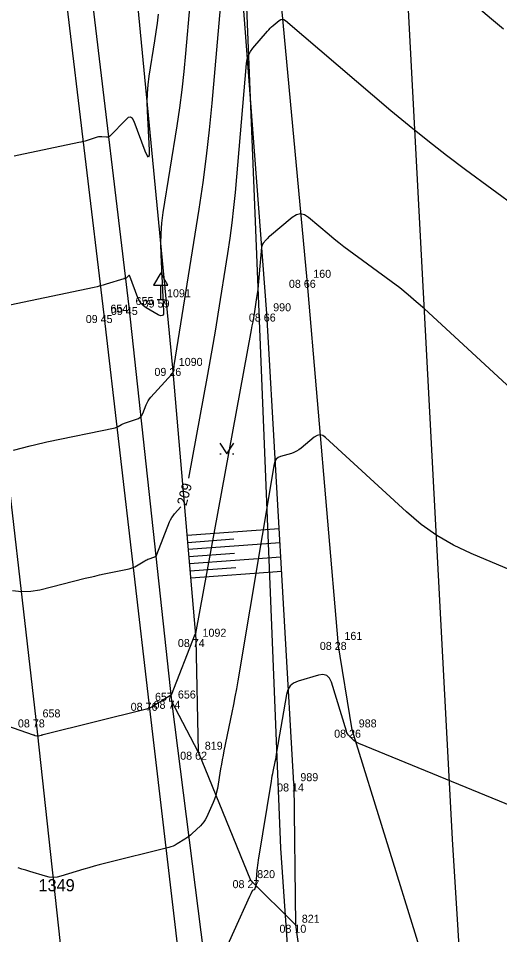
# Model space of a CAD drawing. Extents: x -711234 to -710007, y -1026313 to -1025448.
# Drawn here: x -710898.86 to -710882.04, y -1025963.41 to -1025931.37 of the extents above; entities that cross this region are included whole.
import ezdxf

# ---------------------------------------------------------------- set-up
doc = ezdxf.new("R2010")
doc.units = 0
for name, color, linetype in [('Ex_Contour Labels', 7, 'Continuous'), ('Ex_Major Contours', 7, 'Continuous'), ('Ex_Minor Contours', 7, 'Continuous'), ('Z_body', 7, 'Continuous'), ('Z_body_cisla', 7, 'Continuous'), ('Z_body_vysky_redukovane', 7, 'Continuous'), ('Z_dopravni_znacky', 7, 'Continuous'), ('Z_hrany_paty', 7, 'Continuous'), ('Z_katastr_cisla_pozemkova', 7, 'Continuous'), ('Z_katastr_hranice', 7, 'Continuous'), ('Z_komunikace', 7, 'Continuous'), ('Z_komunikace_osa', 7, 'Continuous'), ('Z_pole_rozhranni', 7, 'Continuous'), ('Z_rozhranni', 7, 'Continuous'), ('Z_technicke_srafy', 7, 'Continuous'), ('Z_vdz12_plna', 7, 'Continuous'), ('Z_vdz25_plna', 7, 'Continuous'), ('Z_znaky_kultur', 7, 'Continuous')]:
    doc.layers.add(name, color=color, linetype=linetype)

# ---------------------------------------------------------------- blocks, each defined once
blk = doc.blocks.new('POINT_DISPLAY')
blk.add_line((0, 0), (0, 0))
blk = doc.blocks.new('Z527')
for p, q in [((0, 0.93), (-0.25, 0.5)), ((0.25, 0.5), (0, 0.93)), ((-0.25, 0.5), (0.25, 0.5)), ((0, 0), (0, 0.5)), ((-0.13, 0), (0.13, 0))]:
    blk.add_line(p, q)
blk = doc.blocks.new('Z314')
for p, q in [((-0.25, 0.17), (0, -0.2)), ((0, -0.2), (0.25, 0.17)), ((-0.25, -0.2), (-0.2, -0.2)), ((0.2, -0.2), (0.25, -0.2))]:
    blk.add_line(p, q)

msp = doc.modelspace()

# ---------------------------------------------------------------- linework, layer by layer
at = {"layer": 'Ex_Major Contours'}
for points in [[(-710892.897, -1025947.44), (-710892.234, -1025943.823), (-710892.138, -1025943.295), (-710892.046, -1025942.766), (-710891.957, -1025942.236), (-710891.871, -1025941.706), (-710891.533, -1025939.584), (-710891.453, -1025939.053), (-710891.383, -1025938.52), (-710891.322, -1025937.987), (-710891.271, -1025937.452), (-710890.882, -1025932.942), (-710890.858, -1025932.795), (-710890.812, -1025932.656), (-710890.745, -1025932.527), (-710890.656, -1025932.407), (-710890.15, -1025931.818), (-710890.104, -1025931.766), (-710890.055, -1025931.716), (-710890.004, -1025931.668), (-710889.952, -1025931.622), (-710889.738, -1025931.441), (-710889.684, -1025931.407), (-710889.631, -1025931.396), (-710889.577, -1025931.408), (-710889.524, -1025931.442), (-710885.834, -1025934.586), (-710885.197, -1025935.12), (-710884.55, -1025935.641), (-710883.894, -1025936.151), (-710883.228, -1025936.649), (-710877.707, -1025940.705)], [(-710899.055, -1025951.375), (-710898.741, -1025951.412), (-710898.424, -1025951.402), (-710898.105, -1025951.345), (-710896.518, -1025950.947), (-710896.351, -1025950.906), (-710896.185, -1025950.867), (-710896.018, -1025950.829), (-710895.851, -1025950.793), (-710894.983, -1025950.612), (-710894.916, -1025950.595), (-710894.851, -1025950.572), (-710894.787, -1025950.544), (-710894.727, -1025950.51), (-710894.44, -1025950.334), (-710894.403, -1025950.313), (-710894.366, -1025950.295), (-710894.327, -1025950.278), (-710894.287, -1025950.264), (-710894.126, -1025950.213), (-710894.089, -1025950.197), (-710894.058, -1025950.174), (-710894.033, -1025950.145), (-710894.015, -1025950.109), (-710893.568, -1025948.972), (-710893.534, -1025948.897), (-710893.494, -1025948.826), (-710893.448, -1025948.759), (-710893.395, -1025948.696), (-710893.173, -1025948.453)]]:
    msp.add_lwpolyline(points, dxfattribs=at)
at = {"layer": 'Ex_Minor Contours'}
for points in [[(-710899.026, -1025946.462), (-710898.442, -1025946.315), (-710898.296, -1025946.279), (-710898.149, -1025946.245), (-710898.002, -1025946.212), (-710897.855, -1025946.18), (-710895.476, -1025945.683), (-710895.446, -1025945.676), (-710895.417, -1025945.665), (-710895.389, -1025945.653), (-710895.362, -1025945.638), (-710895.256, -1025945.573), (-710895.229, -1025945.557), (-710895.201, -1025945.543), (-710895.172, -1025945.531), (-710895.143, -1025945.521), (-710894.726, -1025945.388), (-710894.654, -1025945.357), (-710894.594, -1025945.313), (-710894.546, -1025945.256), (-710894.51, -1025945.187), (-710894.391, -1025944.883), (-710894.358, -1025944.808), (-710894.318, -1025944.738), (-710894.273, -1025944.672), (-710894.22, -1025944.61), (-710893.491, -1025943.812), (-710893.474, -1025943.792), (-710893.461, -1025943.769), (-710893.451, -1025943.745), (-710893.444, -1025943.719), (-710893.425, -1025943.612), (-710893.42, -1025943.585), (-710893.415, -1025943.558), (-710893.411, -1025943.531), (-710893.406, -1025943.505), (-710892.535, -1025938.035), (-710892.397, -1025937.113), (-710892.275, -1025936.19), (-710892.17, -1025935.264), (-710892.081, -1025934.336), (-710891.366, -1025926.056)], [(-710892.562, -1025927.407), (-710893.01, -1025932.597), (-710893.07, -1025933.23), (-710893.142, -1025933.862), (-710893.225, -1025934.492), (-710893.32, -1025935.122), (-710893.804, -1025938.16), (-710893.852, -1025938.527), (-710893.882, -1025938.894), (-710893.892, -1025939.262), (-710893.882, -1025939.632), (-710893.78, -1025941.613), (-710893.788, -1025941.71), (-710893.823, -1025941.762), (-710893.885, -1025941.769), (-710893.975, -1025941.731), (-710894.387, -1025941.488), (-710894.483, -1025941.421), (-710894.563, -1025941.341), (-710894.627, -1025941.248), (-710894.677, -1025941.143), (-710894.96, -1025940.379), (-710894.969, -1025940.361), (-710894.98, -1025940.354), (-710894.994, -1025940.356), (-710895.009, -1025940.369), (-710895.099, -1025940.462), (-710895.104, -1025940.467), (-710895.109, -1025940.469), (-710895.115, -1025940.471), (-710895.121, -1025940.471), (-710895.148, -1025940.468), (-710895.155, -1025940.467), (-710895.161, -1025940.468), (-710895.168, -1025940.469), (-710895.174, -1025940.47), (-710895.783, -1025940.664), (-710895.887, -1025940.696), (-710895.992, -1025940.725), (-710896.097, -1025940.751), (-710896.203, -1025940.775), (-710899.668, -1025941.504)], [(-710886.148, -1025928.123), (-710882.321, -1025931.385), (-710881.897, -1025931.74)], [(-710893.973, -1025931.225), (-710894.008, -1025931.534), (-710894.049, -1025931.843), (-710894.095, -1025932.151), (-710894.293, -1025933.394), (-710894.334, -1025933.697), (-710894.358, -1025934), (-710894.366, -1025934.304), (-710894.358, -1025934.609), (-710894.288, -1025935.978), (-710894.287, -1025936.153), (-710894.31, -1025936.216), (-710894.356, -1025936.167), (-710894.425, -1025936.006), (-710894.807, -1025934.973), (-710894.863, -1025934.869), (-710894.931, -1025934.823), (-710895.012, -1025934.838), (-710895.105, -1025934.911), (-710895.643, -1025935.474), (-710895.672, -1025935.499), (-710895.705, -1025935.516), (-710895.74, -1025935.524), (-710895.779, -1025935.524), (-710895.939, -1025935.507), (-710895.979, -1025935.505), (-710896.018, -1025935.507), (-710896.057, -1025935.513), (-710896.096, -1025935.523), (-710896.449, -1025935.635), (-710896.521, -1025935.657), (-710896.593, -1025935.677), (-710896.666, -1025935.695), (-710896.739, -1025935.712), (-710898.84, -1025936.154), (-710899.003, -1025936.188)], [(-710881.19, -1025944.731), (-710884.667, -1025941.528), (-710884.948, -1025941.276), (-710885.236, -1025941.032), (-710885.53, -1025940.796), (-710885.832, -1025940.569), (-710887.303, -1025939.488), (-710887.479, -1025939.356), (-710887.653, -1025939.221), (-710887.824, -1025939.083), (-710887.993, -1025938.942), (-710888.713, -1025938.328), (-710888.856, -1025938.237), (-710888.998, -1025938.206), (-710889.141, -1025938.236), (-710889.283, -1025938.326), (-710890.079, -1025938.997), (-710890.109, -1025939.023), (-710890.138, -1025939.051), (-710890.166, -1025939.08), (-710890.193, -1025939.11), (-710890.299, -1025939.233), (-710890.322, -1025939.264), (-710890.34, -1025939.299), (-710890.352, -1025939.335), (-710890.358, -1025939.374), (-710890.462, -1025940.568), (-710890.475, -1025940.71), (-710890.491, -1025940.851), (-710890.51, -1025940.992), (-710890.531, -1025941.132), (-710890.62, -1025941.694), (-710890.643, -1025941.835), (-710890.667, -1025941.975), (-710890.691, -1025942.115), (-710890.716, -1025942.255), (-710892.665, -1025952.881), (-710892.665, -1025952.884), (-710892.667, -1025952.887), (-710892.668, -1025952.89), (-710892.67, -1025952.892), (-710892.679, -1025952.902), (-710892.682, -1025952.907), (-710892.685, -1025952.912), (-710893.52, -1025955.033), (-710893.521, -1025955.036), (-710893.524, -1025955.037), (-710893.532, -1025955.04), (-710893.536, -1025955.042), (-710893.808, -1025955.209), (-710893.854, -1025955.237), (-710893.9, -1025955.265), (-710893.946, -1025955.293), (-710893.991, -1025955.322), (-710894.175, -1025955.436), (-710894.222, -1025955.463), (-710894.27, -1025955.485), (-710894.32, -1025955.504), (-710894.372, -1025955.519), (-710897.984, -1025956.42), (-710898.003, -1025956.425), (-710898.023, -1025956.43), (-710898.042, -1025956.436), (-710898.061, -1025956.442), (-710898.146, -1025956.468), (-710898.161, -1025956.471), (-710898.176, -1025956.472), (-710898.19, -1025956.471), (-710898.205, -1025956.468), (-710898.263, -1025956.45), (-710898.278, -1025956.445), (-710898.293, -1025956.441), (-710898.307, -1025956.436), (-710898.322, -1025956.431), (-710899.258, -1025956.103)], [(-710876.349, -1025952.9), (-710883.031, -1025950.08), (-710883.645, -1025949.789), (-710884.228, -1025949.449), (-710884.779, -1025949.06), (-710885.297, -1025948.621), (-710888.12, -1025946.02), (-710888.218, -1025945.952), (-710888.317, -1025945.928), (-710888.417, -1025945.948), (-710888.518, -1025946.011), (-710888.975, -1025946.397), (-710889.053, -1025946.456), (-710889.135, -1025946.506), (-710889.223, -1025946.547), (-710889.315, -1025946.579), (-710889.692, -1025946.69), (-710889.777, -1025946.726), (-710889.842, -1025946.78), (-710889.887, -1025946.851), (-710889.913, -1025946.939), (-710891.189, -1025954.537), (-710891.237, -1025954.813), (-710891.287, -1025955.089), (-710891.34, -1025955.364), (-710891.395, -1025955.639), (-710891.67, -1025956.974), (-710891.702, -1025957.131), (-710891.732, -1025957.288), (-710891.76, -1025957.445), (-710891.787, -1025957.603), (-710891.901, -1025958.299), (-710891.926, -1025958.423), (-710891.958, -1025958.545), (-710891.999, -1025958.664), (-710892.047, -1025958.78), (-710892.284, -1025959.305), (-710892.326, -1025959.386), (-710892.375, -1025959.463), (-710892.431, -1025959.534), (-710892.495, -1025959.6), (-710892.781, -1025959.871), (-710892.84, -1025959.925), (-710892.902, -1025959.975), (-710892.967, -1025960.022), (-710893.034, -1025960.066), (-710893.307, -1025960.236), (-710893.377, -1025960.276), (-710893.449, -1025960.31), (-710893.523, -1025960.338), (-710893.6, -1025960.36), (-710895.849, -1025960.921), (-710896.03, -1025960.967), (-710896.21, -1025961.016), (-710896.389, -1025961.067), (-710896.568, -1025961.121), (-710897.365, -1025961.366), (-710897.502, -1025961.398), (-710897.638, -1025961.408), (-710897.775, -1025961.398), (-710897.912, -1025961.366), (-710898.458, -1025961.199), (-710898.595, -1025961.156), (-710898.73, -1025961.112), (-710898.866, -1025961.067)], [(-710881.131, -1025959.111), (-710886.954, -1025956.727), (-710887.001, -1025956.705), (-710887.047, -1025956.679), (-710887.089, -1025956.649), (-710887.129, -1025956.614), (-710887.283, -1025956.469), (-710887.319, -1025956.431), (-710887.348, -1025956.389), (-710887.373, -1025956.344), (-710887.391, -1025956.295), (-710887.913, -1025954.582), (-710887.982, -1025954.435), (-710888.081, -1025954.344), (-710888.211, -1025954.311), (-710888.372, -1025954.334), (-710889.077, -1025954.541), (-710889.235, -1025954.609), (-710889.356, -1025954.709), (-710889.441, -1025954.842), (-710889.49, -1025955.006), (-710889.829, -1025957.025), (-710889.843, -1025957.11), (-710889.859, -1025957.194), (-710889.875, -1025957.278), (-710889.892, -1025957.362), (-710889.961, -1025957.698), (-710889.978, -1025957.782), (-710889.994, -1025957.866), (-710890.009, -1025957.95), (-710890.023, -1025958.035), (-710890.479, -1025960.806), (-710890.492, -1025960.893), (-710890.504, -1025960.98), (-710890.513, -1025961.068), (-710890.52, -1025961.156), (-710890.553, -1025961.643), (-710890.554, -1025961.663), (-710890.558, -1025961.683), (-710890.562, -1025961.703), (-710890.567, -1025961.722), (-710890.598, -1025961.822), (-710890.601, -1025961.83), (-710890.606, -1025961.836), (-710890.613, -1025961.841), (-710890.62, -1025961.844), (-710890.655, -1025961.853), (-710890.663, -1025961.856), (-710890.67, -1025961.86), (-710890.675, -1025961.866), (-710890.68, -1025961.873), (-710890.736, -1025961.983), (-710890.746, -1025962.004), (-710890.757, -1025962.025), (-710890.767, -1025962.047), (-710890.776, -1025962.068), (-710891.876, -1025964.496)]]:
    msp.add_lwpolyline(points, dxfattribs=at)
at = {"layer": 'Z_hrany_paty'}
for p, q in [((-710890.17, -1025941.69), (-710891.4, -1025925.45)), ((-710894.84, -1025929.3), (-710893.47, -1025943.59)), ((-710889.23, -1025958.12), (-710890.17, -1025941.69)), ((-710893.47, -1025943.59), (-710892.65, -1025953.07)), ((-710892.65, -1025953.07), (-710892.57, -1025957.01)), ((-710889.23, -1025958.12), (-710889.17, -1025963.06))]:
    msp.add_line(p, q, dxfattribs=at)
at = {"layer": 'Z_katastr_hranice'}
for points in [[(-710889, -1025970.31), (-710889.68, -1025960.38), (-710892.53, -1025890.03), (-710898.37, -1025828.05), (-710905.02, -1025776.43), (-710911.59, -1025735.63)], [(-710888.58, -1025868.03), (-710883.69, -1025960.07), (-710882.89, -1025972.98)]]:
    msp.add_lwpolyline(points, dxfattribs=at)
at = {"layer": 'Z_komunikace'}
for p, q in [((-710897.14, -1025923.48), (-710894.99, -1025941.46)), ((-710894.99, -1025941.46), (-710893.5, -1025955.23)), ((-710893.5, -1025955.23), (-710891.14, -1025973.84))]:
    msp.add_line(p, q, dxfattribs=at)
at = {"layer": 'Z_komunikace_osa'}
for p, q in [((-710899.8, -1025942.36), (-710898.24, -1025955.88)), ((-710898.24, -1025955.88), (-710896.22, -1025974.58))]:
    msp.add_line(p, q, dxfattribs=at)
at = {"layer": 'Z_pole_rozhranni'}
for p, q in [((-710890.01, -1025927.31), (-710888.77, -1025940.51)), ((-710888.77, -1025940.51), (-710887.69, -1025953.17)), ((-710887.19, -1025956.24), (-710887.69, -1025953.17)), ((-710884.84, -1025963.84), (-710887.19, -1025956.24))]:
    msp.add_line(p, q, dxfattribs=at)
at = {"layer": 'Z_rozhranni'}
for p, q in [((-710892.57, -1025957.01), (-710893.5, -1025955.23)), ((-710892.57, -1025957.01), (-710890.74, -1025961.5)), ((-710890.74, -1025961.5), (-710889.17, -1025963.06)), ((-710889.17, -1025963.06), (-710888.69, -1025966.59))]:
    msp.add_line(p, q, dxfattribs=at)
at = {"layer": 'Z_technicke_srafy'}
for p, q in [((-710892.96, -1025949.44), (-710889.74, -1025949.21)), ((-710892.94, -1025949.69), (-710891.33, -1025949.57)), ((-710892.92, -1025949.93), (-710889.71, -1025949.7)), ((-710892.9, -1025950.18), (-710891.3, -1025950.07)), ((-710892.88, -1025950.43), (-710889.68, -1025950.2)), ((-710892.86, -1025950.68), (-710891.26, -1025950.57)), ((-710892.83, -1025950.93), (-710889.65, -1025950.7))]:
    msp.add_line(p, q, dxfattribs=at)
at = {"layer": 'Z_vdz12_plna'}
for p, q in [((-710895.87, -1025941.74), (-710894.3, -1025955.3)), ((-710894.3, -1025955.3), (-710892.06, -1025974.28))]:
    msp.add_line(p, q, dxfattribs=at)
at = {"layer": 'Z_vdz25_plna'}
msp.add_line((-710897.94, -1025924.37), (-710895.87, -1025941.74), dxfattribs=at)

# ---------------------------------------------------------------- block references
at = {"layer": 'Z_body'}
for p in [(-710888.77, -1025940.51), (-710894.99, -1025941.46), (-710893.88, -1025941.2), (-710895.87, -1025941.74), (-710890.17, -1025941.69), (-710893.47, -1025943.59), (-710892.65, -1025953.07), (-710887.69, -1025953.17), (-710893.5, -1025955.23), (-710894.3, -1025955.3), (-710898.24, -1025955.88), (-710887.19, -1025956.24), (-710892.57, -1025957.01), (-710889.23, -1025958.12), (-710890.74, -1025961.5), (-710889.17, -1025963.06)]:
    msp.add_blockref('POINT_DISPLAY', p, dxfattribs=at)
at = {"layer": 'Z_dopravni_znacky'}
msp.add_blockref('Z527', (-710893.88, -1025941.2), dxfattribs=at)
at = {"layer": 'Z_znaky_kultur'}
msp.add_blockref('Z314', (-710891.57, -1025946.39), dxfattribs=at)

# ---------------------------------------------------------------- texts
at = {"layer": 'Ex_Contour Labels'}
msp.add_text('209', height=0.35, rotation=74.7999, dxfattribs=at).set_placement((-710892.984, -1025948.429))
at = {"layer": 'Z_body_cisla'}
for s, p in [('160', (-710888.55, -1025940.44)), ('1091', (-710893.66, -1025941.12)), ('655', (-710894.76, -1025941.39)), ('654', (-710895.64, -1025941.66)), ('990', (-710889.95, -1025941.61)), ('1090', (-710893.25, -1025943.52)), ('1092', (-710892.42, -1025952.99)), ('161', (-710887.46, -1025953.1)), ('656', (-710893.28, -1025955.15)), ('657', (-710894.08, -1025955.23)), ('658', (-710898.01, -1025955.81)), ('988', (-710886.96, -1025956.16)), ('819', (-710892.34, -1025956.94)), ('989', (-710889, -1025958.04)), ('820', (-710890.51, -1025961.43)), ('821', (-710888.95, -1025962.99))]:
    msp.add_text(s, height=0.28, dxfattribs=at).set_placement(p)
at = {"layer": 'Z_body_vysky_redukovane'}
for s, p in [('08 66', (-710889.4, -1025940.79)), ('09 45', (-710895.62, -1025941.74)), ('09 59', (-710894.51, -1025941.48)), ('09 45', (-710896.5, -1025942.02)), ('08 66', (-710890.8, -1025941.97)), ('09 26', (-710894.1, -1025943.87)), ('08 74', (-710893.28, -1025953.35)), ('08 28', (-710888.32, -1025953.45)), ('08 74', (-710894.13, -1025955.51)), ('08 76', (-710894.93, -1025955.58)), ('08 78', (-710898.87, -1025956.16)), ('08 26', (-710887.82, -1025956.52)), ('08 62', (-710893.2, -1025957.29)), ('08 14', (-710889.813, -1025958.4)), ('08 27', (-710891.37, -1025961.78)), ('08 10', (-710889.73, -1025963.34))]:
    msp.add_text(s, height=0.28, dxfattribs=at).set_placement(p)
at = {"layer": 'Z_katastr_cisla_pozemkova'}
msp.add_text('1349', height=0.425, dxfattribs=at).set_placement((-710898.15, -1025961.89))

doc.saveas('drawing.dxf')
